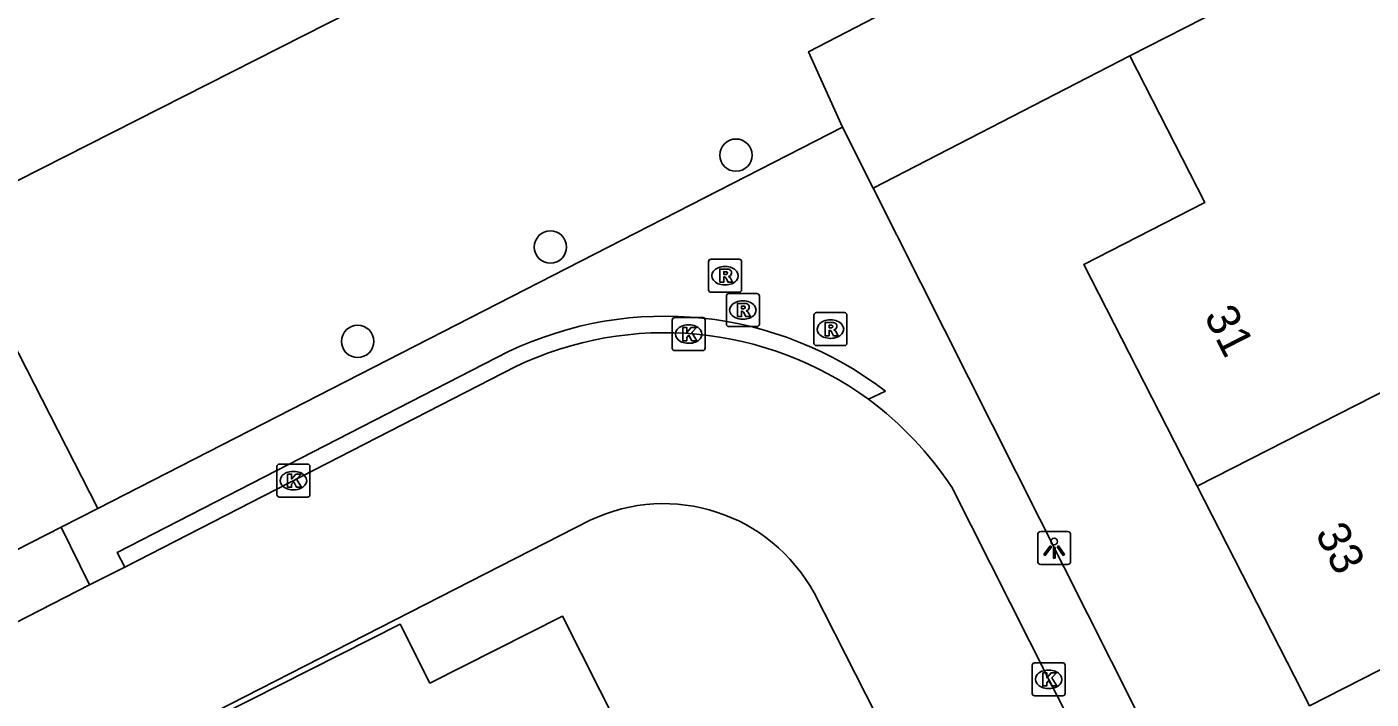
# Model space of a CAD drawing. Extents: x 162722 to 165099, y 384721 to 386283.
# Drawn here: x 163916.12 to 163956.87, y 385039.4 to 385059.77 of the extents above; entities that cross this region are included whole.
import ezdxf

# ---------------------------------------------------------------- set-up
doc = ezdxf.new("R2010")
doc.units = 0
for name, color, linetype in [('IMGEO_Boom', 7, 'Continuous'), ('IMGEO_Groenvoorziening', 7, 'Continuous'), ('IMGEO_Kolk', 7, 'Continuous'), ('IMGEO_Lichtpunt', 7, 'Continuous'), ('IMGEO_Pand', 7, 'Continuous'), ('IMGEO_Pand_nummerreeks', 7, 'Continuous'), ('IMGEO_Parkeervlak_open', 7, 'Continuous'), ('IMGEO_Rijbaan_lokaal_open', 7, 'Continuous'), ('IMGEO_Rioolput', 7, 'Continuous'), ('IMGEO_Voetpad_open', 7, 'Continuous')]:
    doc.layers.add(name, color=color, linetype=linetype)

msp = doc.modelspace()

# ---------------------------------------------------------------- linework, layer by layer
at = {"layer": 'IMGEO_Boom'}
for centre in [(163937.614, 385055.884), (163931.988, 385053.099), (163926.145, 385050.239)]:
    msp.add_circle(centre, 0.489, dxfattribs=at)
at = {"layer": 'IMGEO_Groenvoorziening'}
msp.add_lwpolyline([(163949.555, 385058.889), (163941.773, 385054.884)], dxfattribs=at)
at = {"layer": 'IMGEO_Kolk'}
for p, q in [((163935.68, 385050.034), (163935.68, 385050.886)), ((163935.755, 385050.96), (163936.607, 385050.96)), ((163936.681, 385050.886), (163936.681, 385050.034)), ((163936.168, 385050.74), (163936.193, 385050.74)), ((163936.191, 385050.18), (163936.166, 385050.18)), ((163936.607, 385049.96), (163935.755, 385049.96)), ((163923.697, 385045.593), (163923.697, 385046.445)), ((163923.772, 385046.519), (163924.624, 385046.519)), ((163924.698, 385046.445), (163924.698, 385045.593)), ((163924.185, 385046.299), (163924.21, 385046.299)), ((163924.208, 385045.739), (163924.183, 385045.739)), ((163924.624, 385045.519), (163923.772, 385045.519)), ((163946.594, 385039.57), (163946.594, 385040.422)), ((163946.669, 385040.496), (163947.521, 385040.496)), ((163947.082, 385040.276), (163947.107, 385040.276)), ((163947.595, 385040.422), (163947.595, 385039.57)), ((163947.521, 385039.496), (163946.669, 385039.496)), ((163947.105, 385039.716), (163947.08, 385039.716))]:
    msp.add_line(p, q, dxfattribs=at)
for points in [[(163935.68, 385050.034), (163935.68, 385050.886)], [(163935.755, 385050.96), (163936.607, 385050.96)], [(163936.681, 385050.886), (163936.681, 385050.034)], [(163936.001, 385050.66), (163936.124, 385050.66), (163936.124, 385050.509), (163936.254, 385050.66), (163936.418, 385050.66), (163936.272, 385050.509), (163936.425, 385050.26), (163936.273, 385050.26), (163936.188, 385050.424), (163936.124, 385050.357), (163936.124, 385050.26), (163936.001, 385050.26), (163936.001, 385050.66)], [(163936.607, 385049.96), (163935.755, 385049.96)], [(163923.697, 385045.593), (163923.697, 385046.445)], [(163923.772, 385046.519), (163924.624, 385046.519)], [(163924.698, 385046.445), (163924.698, 385045.593)], [(163924.018, 385046.219), (163924.141, 385046.219), (163924.141, 385046.068), (163924.271, 385046.219), (163924.435, 385046.219), (163924.289, 385046.068), (163924.442, 385045.819), (163924.29, 385045.819), (163924.205, 385045.983), (163924.141, 385045.916), (163924.141, 385045.819), (163924.018, 385045.819), (163924.018, 385046.219)], [(163924.624, 385045.519), (163923.772, 385045.519)], [(163946.594, 385039.57), (163946.594, 385040.422)], [(163946.669, 385040.496), (163947.521, 385040.496)], [(163947.595, 385040.422), (163947.595, 385039.57)], [(163946.915, 385040.196), (163947.038, 385040.196), (163947.038, 385040.045), (163947.168, 385040.196), (163947.332, 385040.196), (163947.186, 385040.045), (163947.339, 385039.796), (163947.187, 385039.796), (163947.102, 385039.96), (163947.038, 385039.893), (163947.038, 385039.796), (163946.915, 385039.796), (163946.915, 385040.196)], [(163947.521, 385039.496), (163946.669, 385039.496)]]:
    msp.add_lwpolyline(points, dxfattribs=at)
for centre, start, end in [((163935.757, 385050.884), 91.552, 178.448), ((163935.757, 385050.884), 91.552, 178.448), ((163936.605, 385050.884), 1.552, 88.448), ((163936.605, 385050.884), 1.552, 88.448), ((163935.757, 385050.036), 181.552, 268.448), ((163935.757, 385050.036), 181.552, 268.448), ((163936.605, 385050.036), 271.552, 358.448), ((163936.605, 385050.036), 271.552, 358.448), ((163923.774, 385046.443), 91.552, 178.448), ((163923.774, 385046.443), 91.552, 178.448), ((163924.622, 385046.443), 1.552, 88.448), ((163924.622, 385046.443), 1.552, 88.448), ((163923.774, 385045.595), 181.552, 268.448), ((163923.774, 385045.595), 181.552, 268.448), ((163924.622, 385045.595), 271.552, 358.448), ((163924.622, 385045.595), 271.552, 358.448), ((163946.671, 385040.42), 91.552, 178.448), ((163946.671, 385040.42), 91.552, 178.448), ((163947.519, 385040.42), 1.552, 88.448), ((163947.519, 385040.42), 1.552, 88.448), ((163946.671, 385039.572), 181.552, 268.448), ((163946.671, 385039.572), 181.552, 268.448), ((163947.519, 385039.572), 271.552, 358.448), ((163947.519, 385039.572), 271.552, 358.448)]:
    msp.add_arc(centre, 0.0765, start, end, dxfattribs=at)
for centre, major_axis, ratio, start_param, end_param in [((163936.167, 385050.46), (-0.387, 0.002), 0.722429, 4.712389, 7.853982), ((163936.192, 385050.46), (-0.39, 0.002), 0.717154, 1.570796, 4.712389), ((163924.184, 385046.019), (-0.387, 0.002), 0.722429, 4.712389, 7.853982), ((163924.209, 385046.019), (-0.39, 0.002), 0.717154, 1.570796, 4.712389), ((163947.081, 385039.996), (-0.387, 0.002), 0.722429, 4.712389, 7.853982), ((163947.106, 385039.996), (-0.39, 0.002), 0.717154, 1.570796, 4.712389)]:
    msp.add_ellipse(centre, major_axis=major_axis, ratio=ratio, start_param=start_param, end_param=end_param, dxfattribs=at)
at = {"layer": 'IMGEO_Lichtpunt'}
for p, q in [((163946.764, 385044.379), (163946.764, 385043.572)), ((163946.764, 385044.379), (163946.764, 385043.572)), ((163947.666, 385044.474), (163946.858, 385044.474)), ((163947.666, 385044.474), (163946.858, 385044.474)), ((163947.76, 385043.572), (163947.76, 385044.379)), ((163947.76, 385043.572), (163947.76, 385044.379)), ((163946.858, 385043.478), (163947.666, 385043.478)), ((163946.858, 385043.478), (163947.666, 385043.478))]:
    msp.add_line(p, q, dxfattribs=at)
for points in [[(163947.138, 385044.043), (163947.177, 385044.015), (163946.989, 385043.753), (163946.951, 385043.78), (163947.138, 385044.043)], [(163947.24, 385043.995), (163947.287, 385043.995), (163947.287, 385043.673), (163947.24, 385043.673), (163947.24, 385043.995)], [(163947.35, 385044.015), (163947.388, 385044.042), (163947.575, 385043.78), (163947.536, 385043.752), (163947.35, 385044.015)]]:
    msp.add_lwpolyline(points, dxfattribs=at)
msp.add_circle((163947.263, 385044.177), 0.0994, dxfattribs=at)
for centre, start, end in [((163946.858, 385044.379), 90, 180), ((163946.858, 385044.379), 90, 180), ((163947.666, 385044.379), 0, 90), ((163947.666, 385044.379), 0, 90), ((163946.858, 385043.572), 180, 270), ((163946.858, 385043.572), 180, 270), ((163947.666, 385043.572), 270, 0), ((163947.666, 385043.572), 270, 360)]:
    msp.add_arc(centre, 0.0946, start, end, dxfattribs=at)
at = {"layer": 'IMGEO_Pand'}
for points in [[(163957.108, 385062.751), (163954.007, 385061.166), (163949.555, 385058.889)], [(163951.599, 385045.854), (163948.163, 385052.573), (163951.826, 385054.447), (163949.555, 385058.889)], [(163962.824, 385051.573), (163951.599, 385045.854)], [(163960.96, 385036.585), (163958.668, 385041.067), (163955.005, 385039.194), (163951.599, 385045.854)], [(163924.44, 385029.467), (163923.295, 385031.732), (163921.04, 385036.194), (163919.235, 385035.282), (163918.333, 385037.067), (163927.435, 385041.668), (163928.337, 385039.883), (163932.353, 385041.913), (163935.754, 385035.185)]]:
    msp.add_lwpolyline(points, dxfattribs=at)
at = {"layer": 'IMGEO_Parkeervlak_open'}
for points in [[(163906.693, 385073.366), (163915.816, 385055.107), (163938.946, 385066.833)], [(163940.84, 385056.735), (163939.815, 385059.02), (163942.387, 385060.349)], [(163918.27, 385045.174), (163914.888, 385051.766), (163914.717, 385051.672)]]:
    msp.add_lwpolyline(points, dxfattribs=at)
at = {"layer": 'IMGEO_Rijbaan_lokaal_open'}
for points in [[(163930.938, 385049.477), (163919.081, 385043.393)], [(163949.459, 385035.377), (163947.095, 385039.996), (163944.156, 385045.818)], [(163933.196, 385044.82), (163918.183, 385037.151), (163906.449, 385031.154)], [(163919.081, 385043.393), (163918.015, 385042.864)], [(163918.015, 385042.864), (163913.875, 385040.737)], [(163973.873, 384975.877), (163961.625, 385000), (163945.63, 385031.501), (163939.98, 385042.613)]]:
    msp.add_lwpolyline(points, dxfattribs=at)
for centre, radius, start, end in [((163935.455, 385040.032), 10.47, 53.8407, 115.5608), ((163935.193, 385039.866), 10.76, 33.5877, 53.2337), ((163935.42, 385040.125), 5.195, 28.6156, 115.3425)]:
    msp.add_arc(centre, radius, start, end, dxfattribs=at)
at = {"layer": 'IMGEO_Rioolput'}
for p, q in [((163936.783, 385051.803), (163936.783, 385052.655)), ((163936.858, 385052.729), (163937.71, 385052.729)), ((163937.271, 385052.509), (163937.296, 385052.509)), ((163937.784, 385052.655), (163937.784, 385051.803)), ((163937.71, 385051.729), (163936.858, 385051.729)), ((163937.294, 385051.949), (163937.269, 385051.949)), ((163937.397, 385051.689), (163938.249, 385051.689)), ((163937.322, 385050.763), (163937.322, 385051.615)), ((163937.81, 385051.469), (163937.835, 385051.469)), ((163938.323, 385051.615), (163938.323, 385050.763)), ((163937.833, 385050.909), (163937.808, 385050.909)), ((163939.978, 385050.185), (163939.978, 385051.037)), ((163940.053, 385051.111), (163940.905, 385051.111)), ((163940.466, 385050.891), (163940.491, 385050.891)), ((163940.979, 385051.037), (163940.979, 385050.185)), ((163938.249, 385050.689), (163937.397, 385050.689)), ((163940.905, 385050.111), (163940.053, 385050.111)), ((163940.489, 385050.331), (163940.464, 385050.331))]:
    msp.add_line(p, q, dxfattribs=at)
for points in [[(163936.783, 385051.803), (163936.783, 385052.655)], [(163936.858, 385052.729), (163937.71, 385052.729)], [(163937.784, 385052.655), (163937.784, 385051.803)], [(163937.372, 385052.427), (163937.12, 385052.429), (163937.12, 385052.029)], [(163937.12, 385052.029), (163937.244, 385052.029), (163937.244, 385052.191), (163937.255, 385052.191)], [(163937.298, 385052.348), (163937.244, 385052.348), (163937.244, 385052.267)], [(163937.244, 385052.267), (163937.296, 385052.267)], [(163937.302, 385052.162), (163937.373, 385052.029), (163937.513, 385052.029), (163937.448, 385052.155)], [(163937.71, 385051.729), (163936.858, 385051.729)], [(163937.397, 385051.689), (163938.249, 385051.689)], [(163937.322, 385050.763), (163937.322, 385051.615)], [(163937.911, 385051.387), (163937.659, 385051.389), (163937.659, 385050.989)], [(163937.837, 385051.308), (163937.783, 385051.308), (163937.783, 385051.227)], [(163938.323, 385051.615), (163938.323, 385050.763)], [(163937.659, 385050.989), (163937.783, 385050.989), (163937.783, 385051.151), (163937.794, 385051.151)], [(163937.783, 385051.227), (163937.835, 385051.227)], [(163937.841, 385051.122), (163937.912, 385050.989), (163938.052, 385050.989), (163937.987, 385051.115)], [(163939.978, 385050.185), (163939.978, 385051.037)], [(163940.053, 385051.111), (163940.905, 385051.111)], [(163940.979, 385051.037), (163940.979, 385050.185)], [(163938.249, 385050.689), (163937.397, 385050.689)], [(163940.567, 385050.809), (163940.315, 385050.811), (163940.315, 385050.411)], [(163940.315, 385050.411), (163940.439, 385050.411), (163940.439, 385050.573), (163940.45, 385050.573)], [(163940.493, 385050.73), (163940.439, 385050.73), (163940.439, 385050.649)], [(163940.439, 385050.649), (163940.491, 385050.649)], [(163940.497, 385050.544), (163940.568, 385050.411), (163940.708, 385050.411), (163940.643, 385050.537)], [(163940.905, 385050.111), (163940.053, 385050.111)]]:
    msp.add_lwpolyline(points, dxfattribs=at)
for centre, radius, start, end in [((163936.86, 385052.653), 0.0765, 91.552, 178.448), ((163936.86, 385052.653), 0.0765, 91.552, 178.448), ((163937.708, 385052.653), 0.0765, 1.552, 88.448), ((163937.708, 385052.653), 0.0765, 1.552, 88.448), ((163937.254, 385052.138), 0.0533, 26.0293, 88.6989), ((163937.28, 385052.456), 0.19, 274.7715, 282.9687), ((163937.304, 385052.252), 0.0964, 77.0061, 93.1865), ((163937.318, 385052.309), 0.0378, 276.6634, 79.6772), ((163937.371, 385052.317), 0.109, 350.3612, 89.416), ((163937.369, 385052.317), 0.112, 277.5842, 350.9817), ((163937.353, 385052.102), 0.108, 29.5134, 73.7905), ((163936.86, 385051.805), 0.0765, 181.552, 268.448), ((163936.86, 385051.805), 0.0765, 181.552, 268.448), ((163937.399, 385051.613), 0.0765, 91.552, 178.448), ((163937.399, 385051.613), 0.0765, 91.552, 178.448), ((163937.708, 385051.805), 0.0765, 271.552, 358.448), ((163937.708, 385051.805), 0.0765, 271.552, 358.448), ((163938.247, 385051.613), 0.0765, 1.552, 88.448), ((163938.247, 385051.613), 0.0765, 1.552, 88.448), ((163937.843, 385051.212), 0.0964, 77.0061, 93.1865), ((163937.857, 385051.269), 0.0378, 276.6634, 79.6772), ((163937.91, 385051.277), 0.109, 350.3612, 89.416), ((163937.793, 385051.098), 0.0533, 26.0293, 88.6989), ((163937.819, 385051.416), 0.19, 274.7715, 282.9687), ((163937.908, 385051.277), 0.112, 277.5842, 350.9817), ((163937.892, 385051.062), 0.108, 29.5134, 73.7905), ((163940.055, 385051.035), 0.0765, 91.552, 178.448), ((163940.055, 385051.035), 0.0765, 91.552, 178.448), ((163940.903, 385051.035), 0.0765, 1.552, 88.448), ((163940.903, 385051.035), 0.0765, 1.552, 88.448), ((163937.399, 385050.765), 0.0765, 181.552, 268.448), ((163937.399, 385050.765), 0.0765, 181.552, 268.448), ((163938.247, 385050.765), 0.0765, 271.552, 358.448), ((163938.247, 385050.765), 0.0765, 271.552, 358.448), ((163940.449, 385050.52), 0.0533, 26.0293, 88.6989), ((163940.475, 385050.838), 0.19, 274.7715, 282.9687), ((163940.499, 385050.634), 0.0964, 77.0061, 93.1865), ((163940.513, 385050.691), 0.0378, 276.6634, 79.6772), ((163940.566, 385050.699), 0.109, 350.3612, 89.416), ((163940.564, 385050.699), 0.112, 277.5842, 350.9817), ((163940.548, 385050.484), 0.108, 29.5134, 73.7905), ((163940.055, 385050.187), 0.0765, 181.552, 268.448), ((163940.055, 385050.187), 0.0765, 181.552, 268.448), ((163940.903, 385050.187), 0.0765, 271.552, 358.448), ((163940.903, 385050.187), 0.0765, 271.552, 358.448)]:
    msp.add_arc(centre, radius, start, end, dxfattribs=at)
for centre, major_axis, ratio, start_param, end_param in [((163937.27, 385052.229), (-0.387, 0.002), 0.722429, 4.712389, 7.853982), ((163937.295, 385052.229), (-0.39, 0.002), 0.717154, 1.570796, 4.712389), ((163937.809, 385051.189), (-0.387, 0.002), 0.722429, 4.712389, 7.853982), ((163937.834, 385051.189), (-0.39, 0.002), 0.717154, 1.570796, 4.712389), ((163940.465, 385050.611), (-0.387, 0.002), 0.722429, 4.712389, 7.853982), ((163940.49, 385050.611), (-0.39, 0.002), 0.717154, 1.570796, 4.712389)]:
    msp.add_ellipse(centre, major_axis=major_axis, ratio=ratio, start_param=start_param, end_param=end_param, dxfattribs=at)
at = {"layer": 'IMGEO_Voetpad_open'}
for points in [[(163918.27, 385045.174), (163940.84, 385056.735)], [(163941.773, 385054.884), (163940.84, 385056.735)], [(163941.773, 385054.884), (163951.165, 385036.245)], [(163919.081, 385043.393), (163918.849, 385043.836), (163930.722, 385049.928)], [(163942.143, 385048.727), (163941.633, 385048.485)], [(163917.153, 385044.605), (163918.27, 385045.174)], [(163913.007, 385042.493), (163917.153, 385044.605)], [(163917.153, 385044.605), (163918.015, 385042.864)]]:
    msp.add_lwpolyline(points, dxfattribs=at)
msp.add_arc((163935.455, 385040.036), 10.967, 52.4237, 115.5703, dxfattribs=at)

# ---------------------------------------------------------------- texts
at = {"layer": 'IMGEO_Pand_nummerreeks'}
for s, p in [('31', (163951.792, 385051.011)), ('33', (163955.161, 385044.422))]:
    msp.add_text(s, height=1, rotation=297.0851, dxfattribs=at).set_placement(p)

doc.saveas('drawing.dxf')
